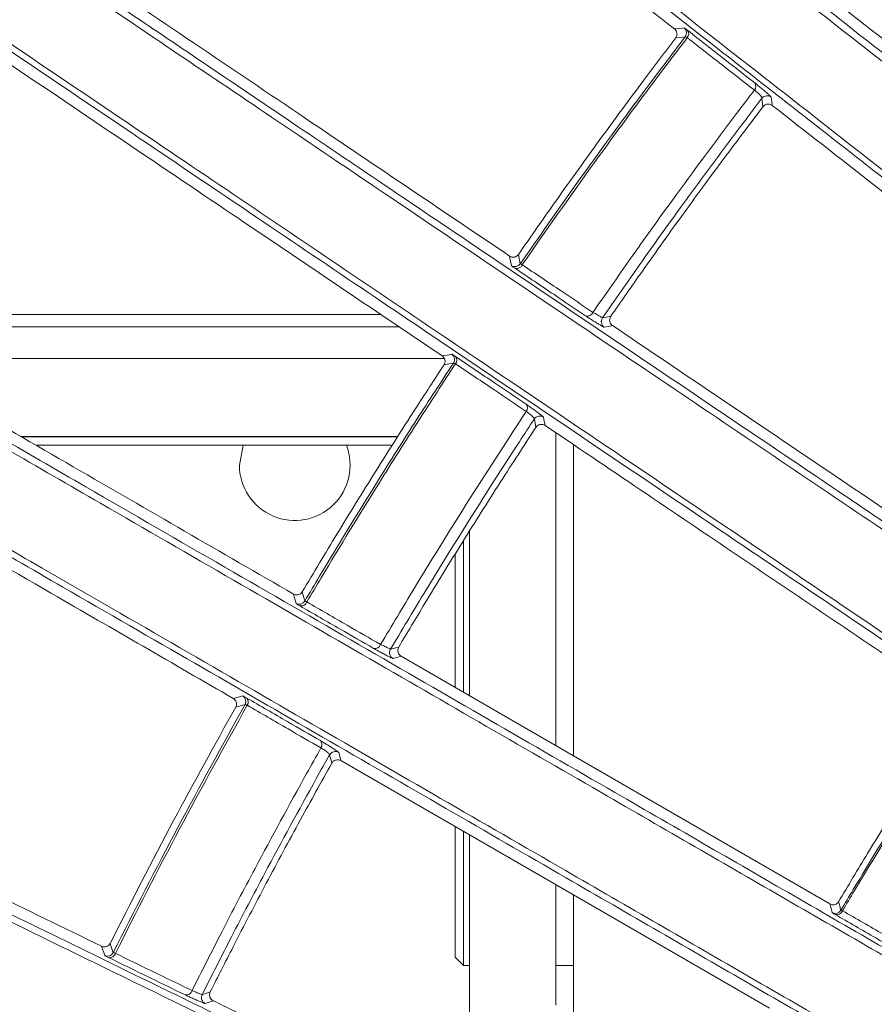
# Model space of a CAD drawing. Header units: millimetres. Extents: x 0 to 1118, y 0 to 864.
# Tile 344 of 512: x 483.66 to 490.22, y 439.71 to 447.27. Entities that reach past the tile are written whole.
import ezdxf

# ---------------------------------------------------------------- set-up
doc = ezdxf.new("R2010")
doc.units = ezdxf.units.MM
doc.styles.add('SLDTEXTSTYLE0', font='TXT', dxfattribs={"width": 0.605})
doc.dimstyles.new('SLDDIMSTYLE3', dxfattribs={"dimtxt": 3.175, "dimasz": 3.302, "dimexe": 0, "dimexo": 0.0625, "dimgap": 0.79375, "dimtad": 0, "dimtih": 1, "dimtoh": 1, "dimdec": 1, "dimlfac": 4, "dimrnd": 1e-09, "dimzin": 12, "dimdsep": 46, "dimtxsty": 'SLDTEXTSTYLE0', "dimsah": 1, "dimcen": 0.09, "dimadec": 0, "dimazin": 3, "dimtfac": 1, "dimtofl": 0, "dimtmove": 0, "dimatfit": 3, "dimfxl": 1, "dimfrac": 2, "dimtolj": 1, "dimtzin": 12, "dimarcsym": 0})

# ---------------------------------------------------------------- blocks, each defined once
blk = doc.blocks.new('_D_3')
at = {"color": 7, "linetype": 'Continuous', "lineweight": 0}
for p, q in [((465.5768, 443.2583), (465.5768, 471.3527)), ((606.8697, 443.2583), (606.8697, 471.3527)), ((465.5768, 469.7527), (530.7662, 469.7527)), ((606.8697, 469.7527), (541.6803, 469.7527))]:
    blk.add_line(p, q, dxfattribs=at)
for points in [[(465.5768, 469.7527), (468.8788, 469.2447), (468.8788, 470.2607)], [(606.8697, 469.7527), (603.5677, 470.2607), (603.5677, 469.2447)]]:
    blk.add_solid(points, dxfattribs=at)
at = {"color": 7, "linetype": 'Continuous', "lineweight": 0, "insert": (530.7662, 471.4091), "char_height": 3.175, "attachment_point": 1, "style": 'SLDTEXTSTYLE0'}
blk.add_mtext('565.2', dxfattribs=at)
blk = doc.blocks.new('_D_4')
at = {"color": 7, "linetype": 'Continuous', "lineweight": 0}
for p, q in [((462.0032, 441.2861), (462.0032, 484.1997)), ((610.4432, 441.2861), (610.4432, 484.1997)), ((462.0032, 482.5997), (530.7662, 482.5997)), ((610.4432, 482.5997), (541.6803, 482.5997))]:
    blk.add_line(p, q, dxfattribs=at)
for points in [[(462.0032, 482.5997), (465.3052, 482.0917), (465.3052, 483.1077)], [(610.4432, 482.5997), (607.1412, 483.1077), (607.1412, 482.0917)]]:
    blk.add_solid(points, dxfattribs=at)
at = {"color": 7, "linetype": 'Continuous', "lineweight": 0, "insert": (530.7662, 484.2562), "char_height": 3.175, "attachment_point": 1, "style": 'SLDTEXTSTYLE0'}
blk.add_mtext('593.8', dxfattribs=at)

msp = doc.modelspace()

# ---------------------------------------------------------------- linework, layer by layer
at = {"color": 9, "linetype": 'Continuous', "lineweight": 0}
for p, q in [((489.3588, 446.6631), (489.3659, 446.5976)), ((487.4888, 445.4638), (487.5036, 445.3924))]:
    msp.add_line(p, q, dxfattribs=at)
at = {"color": 7, "linetype": 'Continuous', "lineweight": 15}
for p, q in [((486.4323, 445.0033), (486.9036, 444.6854)), ((486.5731, 444.9083), (482.2397, 444.9083)), ((482.6304, 444.6669), (486.9196, 444.6669)), ((487.6934, 444.1526), (487.9107, 444.006)), ((487.7771, 441.6954), (487.7771, 444.0961)), ((486.5625, 444.0669), (483.6696, 444.0669)), ((486.562, 444.0661), (483.671, 444.0661)), ((483.7846, 444.0005), (486.5203, 444.0005)), ((485.3467, 443.8483), (485.3749, 444.0005)), ((487.9107, 441.6182), (487.9107, 444.006)), ((487.1146, 442.0779), (487.1146, 443.3439)), ((487.0685, 442.1045), (487.0685, 443.2709)), ((487.0029, 443.1646), (487.0029, 442.1424)), ((487.9107, 441.6182), (486.5877, 442.3821)), ((486.1251, 441.5814), (487.9107, 440.5504)), ((489.8794, 440.4816), (487.9107, 441.6182)), ((487.0029, 441.0745), (487.0029, 440.0733)), ((487.0685, 440.0077), (487.0685, 441.0366)), ((487.1146, 438.7777), (487.1146, 441.01)), ((487.7771, 439.7052), (487.7771, 440.6275)), ((487.9107, 440.5504), (489.4173, 439.6805)), ((487.9107, 438.3894), (487.9107, 440.5504)), ((487.0029, 440.0733), (487.0685, 440.0077)), ((487.1146, 440.0077), (487.0685, 440.0077)), ((487.9107, 440.0077), (487.7771, 440.0077))]:
    msp.add_line(p, q, dxfattribs=at)
at = {"color": 9, "linetype": 'Continuous', "lineweight": 0, "flags": 128}
for points in [[(488.6869, 447.1945), (488.726, 447.1989), (488.7614, 447.203)], [(488.7692, 447.1344), (488.733, 447.1303), (488.6967, 447.1262)], [(489.4305, 446.6709), (489.4337, 446.6414), (489.4373, 446.6082)], [(487.4358, 445.3783), (487.4355, 445.3796), (487.4284, 445.4137), (487.4205, 445.4522)], [(488.1339, 444.9773), (488.1662, 444.9839), (488.1985, 444.9905)], [(488.2108, 444.9191), (488.1781, 444.9124), (488.1484, 444.9064)], [(486.9036, 444.6854), (486.9424, 444.6926), (486.9776, 444.6991)], [(486.9902, 444.6312), (486.9541, 444.6246), (486.9181, 444.6179)], [(487.6229, 444.1371), (487.6171, 444.1697), (487.6165, 444.1727), (487.6112, 444.2022)], [(487.6821, 444.2151), (487.6875, 444.1856), (487.6934, 444.1526)], [(485.8291, 442.8753), (485.8365, 442.8489), (485.8489, 442.8048)], [(485.7822, 442.7861), (485.775, 442.8117), (485.7676, 442.8382), (485.7618, 442.859)], [(486.5066, 442.4346), (486.5385, 442.4435), (486.5704, 442.4524)], [(486.5877, 442.3821), (486.5554, 442.3731), (486.526, 442.365)], [(485.2996, 442.058), (485.3379, 442.0679), (485.3728, 442.0769)], [(485.39, 442.01), (485.3544, 442.0008), (485.3188, 441.9917)], [(486.0559, 441.561), (486.0477, 441.5932), (486.0469, 441.5962), (486.0395, 441.6255)], [(486.1093, 441.6433), (486.1168, 441.614), (486.1251, 441.5814)], [(489.8986, 440.4141), (489.8895, 440.4462), (489.8794, 440.4816)], [(484.3136, 440.0848), (484.3048, 440.1093), (484.2957, 440.1346), (484.288, 440.1563)], [(484.354, 440.1774), (484.3631, 440.1521), (484.3788, 440.1081)], [(485.0607, 439.7847), (485.087, 439.794), (485.1234, 439.807)], [(485.1455, 439.7381), (485.1214, 439.7295), (485.0849, 439.7165)]]:
    msp.add_lwpolyline(points, dxfattribs=at)
at = {"color": 9, "linetype": 'Continuous', "lineweight": 0}
for centre, radius, start, end in [((488.7293, 447.1646), 0.05, 322.88937, 50.067), ((488.7531, 447.1578), 0.0437, 317.23885, 36.31814), ((489.2679, 446.7546), 0.0438, 317.69842, 37.01403), ((489.3984, 446.6325), 0.05, 50.13863, 142.32009), ((487.4758, 445.4032), 0.0466, 253.60224, 336.85851), ((488.0184, 445.0382), 0.0466, 252.82011, 336.66488), ((488.1751, 444.9487), 0.05, 145.26376, 237.85138), ((486.9483, 444.6586), 0.05, 326.86395, 54.0859), ((486.9726, 444.6534), 0.0438, 320.82685, 39.97578), ((487.5142, 444.287), 0.0439, 321.29557, 40.74214), ((487.6528, 444.1745), 0.05, 54.1574, 146.33632), ((485.8207, 442.8133), 0.0465, 257.8084, 340.67387), ((486.3874, 442.4871), 0.0465, 256.97684, 340.45752), ((486.5497, 442.4091), 0.05, 149.27595, 241.83325), ((485.3463, 442.0344), 0.05, 330.84536, 58.11164), ((485.3712, 442.0308), 0.0439, 324.38659, 43.60443), ((485.9369, 441.7031), 0.044, 324.87084, 44.42744), ((486.083, 441.6007), 0.05, 58.17963, 150.35523), ((489.9218, 440.4585), 0.05, 242.38033, 329.46964), ((489.9333, 440.4454), 0.0469, 253.46327, 339.22692), ((484.3503, 440.1143), 0.0463, 262.01988, 344.47419), ((484.9383, 439.8285), 0.0464, 261.14252, 344.23076), ((485.1054, 439.7622), 0.05, 153.30438, 245.81282)]:
    msp.add_arc(centre, radius, start, end, dxfattribs=at)
at = {"color": 7, "linetype": 'Continuous', "lineweight": 15}
for centre, radius, start, end in [((487.4623, 445.4207), 0.05, 237.91746, 325.52184), ((485.7717, 443.8483), 0.425, 180, 20.98345), ((485.8058, 442.8302), 0.05, 241.8965, 329.49742), ((484.334, 440.1305), 0.05, 245.871, 333.47686)]:
    msp.add_arc(centre, radius, start, end, dxfattribs=at)
for points, knots in [([(500.9939, 440.3693), (500.569, 440.7518), (499.7192, 441.517), (498.1171, 442.9595), (496.2729, 444.6201), (494.1217, 446.557), (492.3467, 448.1553), (490.8516, 449.5014), (489.6757, 450.5602), (488.4488, 451.6649), (487.5744, 452.4522), (487.1373, 452.8458)], [0, 0, 0, 0, 0.0913799, 0.1827887, 0.3660629, 0.5233233, 0.6807428, 0.7601807, 0.8396085, 0.9198161, 1, 1, 1, 1]), ([(488.2582, 452.8458), (488.6603, 452.4837), (489.4646, 451.7595), (490.6073, 450.7306), (491.7135, 449.7346), (493.1933, 448.4022), (494.9993, 446.7761), (497.1181, 444.8683), (498.8842, 443.2781), (500.3396, 441.9677), (501.1104, 441.2736), (501.4957, 440.9266)], [0, 0, 0, 0, 0.078802, 0.15762, 0.237135, 0.316658, 0.48739, 0.658338, 0.82904, 0.914531, 1, 1, 1, 1]), ([(497.793, 443.1652), (496.9903, 443.888), (495.3843, 445.3339), (493.3059, 447.2065), (491.5476, 448.7911), (490.1567, 450.0446), (488.6954, 451.3617), (487.641, 452.3119), (487.114, 452.7869)], [0, 0, 0, 0, 0.248076, 0.496279, 0.621438, 0.746575, 0.873317, 1, 1, 1, 1]), ([(487.1059, 452.6386), (487.4535, 452.3256), (488.1488, 451.6996), (489.4782, 450.5026), (491.0385, 449.0976), (492.7871, 447.5232), (494.4246, 446.0488), (495.9979, 444.6322), (497.0229, 443.7093), (497.5355, 443.2478)], [0, 0, 0, 0, 0.08529, 0.170593, 0.342733, 0.508916, 0.675475, 0.837719, 1, 1, 1, 1]), ([(483.202, 452.5453), (483.5749, 452.254), (484.3208, 451.6713), (485.3911, 450.8352), (486.4289, 450.0245), (487.8218, 448.9364), (489.5089, 447.6185), (491.692, 445.9131), (493.9898, 444.118), (495.6219, 442.8428), (496.4385, 442.2048)], [0, 0, 0, 0, 0.068285, 0.136587, 0.206046, 0.275515, 0.425909, 0.577136, 0.788424, 1, 1, 1, 1]), ([(492.7768, 444.1075), (492.6077, 444.2396), (492.0371, 444.6855), (491.0436, 445.4618), (489.768, 446.4585), (488.4367, 447.4987), (487.2306, 448.441), (486.1505, 449.285), (485.2167, 450.0147), (484.2161, 450.7965), (483.1745, 451.6103), (482.4433, 452.1816), (482.0778, 452.4672)], [0, 0, 0, 0, 0.055415, 0.186996, 0.318564, 0.450972, 0.583352, 0.66092, 0.745019, 0.829104, 0.914563, 1, 1, 1, 1]), ([(482.0936, 452.5157), (482.5738, 452.1402), (483.5355, 451.3882), (484.8913, 450.3283), (486.0512, 449.4215), (487.3947, 448.3713), (488.8944, 447.1991), (490.6273, 445.8449), (491.951, 444.8106), (492.7029, 444.2232), (492.9191, 444.0542)], [0, 0, 0, 0, 0.111021, 0.222361, 0.333574, 0.409943, 0.583143, 0.7566, 0.930008, 1, 1, 1, 1]), ([(496.3774, 442.1857), (495.5617, 442.8226), (493.9297, 444.0968), (491.6359, 445.8886), (489.4537, 447.5935), (487.7738, 448.9061), (486.3902, 449.9873), (485.3608, 450.7918), (484.2882, 451.6301), (483.5323, 452.221), (483.1544, 452.5163)], [0, 0, 0, 0, 0.211503, 0.423133, 0.573612, 0.724747, 0.793074, 0.861391, 0.930705, 1, 1, 1, 1]), ([(478.1773, 451.5839), (478.6273, 451.2803), (479.533, 450.6695), (480.8527, 449.7795), (482.1373, 448.9131), (483.3849, 448.0717), (484.588, 447.2603), (485.8557, 446.4054), (487.1687, 445.5199), (488.5223, 444.607), (489.8244, 443.7288), (490.8496, 443.0374), (491.4401, 442.6391), (491.6203, 442.5176)], [0, 0, 0, 0, 0.081835, 0.164684, 0.249272, 0.333893, 0.420433, 0.506991, 0.617541, 0.728112, 0.839584, 0.951067, 1, 1, 1, 1]), ([(491.7117, 442.3915), (491.4816, 442.5467), (490.7081, 443.0683), (489.3506, 443.9838), (487.5857, 445.1742), (485.8517, 446.344), (484.1624, 447.4837), (482.5343, 448.5823), (480.9663, 449.6404), (479.4959, 450.6327), (478.5933, 451.2418), (478.1422, 451.5463)], [0, 0, 0, 0, 0.061896, 0.208063, 0.354277, 0.500275, 0.612822, 0.725509, 0.837786, 0.918912, 1, 1, 1, 1]), ([(494.5611, 439.6231), (493.7173, 440.1923), (492.451, 441.0465), (490.696, 442.2303), (489.2915, 443.1778), (487.7816, 444.1963), (486.1314, 445.3096), (484.3701, 446.4976), (482.7906, 447.5632), (481.462, 448.4594), (480.4252, 449.1588), (479.3464, 449.8865), (478.4079, 450.5195), (477.8318, 450.9081), (477.6345, 451.0412)], [0, 0, 0, 0, 0.181875, 0.27293, 0.363978, 0.464003, 0.564004, 0.665904, 0.767725, 0.818445, 0.869155, 0.92107, 0.97297, 1, 1, 1, 1]), ([(477.6714, 451.0757), (477.8627, 450.9465), (478.4225, 450.5686), (479.3349, 449.9526), (480.4028, 449.2318), (481.4464, 448.5273), (482.7753, 447.6304), (484.3343, 446.5781), (486.0842, 445.3972), (487.7469, 444.2752), (489.2775, 443.2425), (490.6905, 442.2894), (492.4449, 441.1059), (493.7116, 440.2519), (494.5567, 439.6822)], [0, 0, 0, 0, 0.026285, 0.076874, 0.127475, 0.179423, 0.231382, 0.331119, 0.430929, 0.533163, 0.635425, 0.726475, 0.817533, 1, 1, 1, 1]), ([(485.5013, 449.6836), (486.0099, 449.2862), (487.1196, 448.4191), (488.1363, 447.6248), (488.6869, 447.1945)], [0, 0, 0, 0, 0.458332, 1, 1, 1, 1]), ([(475.359, 448.7664), (475.7244, 448.5554), (476.4554, 448.1334), (477.5434, 447.5053), (478.6179, 446.885), (479.8685, 446.1631), (481.2589, 445.3604), (482.7564, 444.496), (484.4475, 443.5198), (486.2895, 442.4565), (488.0899, 441.4172), (489.6565, 440.5128), (491.4835, 439.4582), (492.7944, 438.7013), (493.669, 438.1964)], [0, 0, 0, 0, 0.046282, 0.092573, 0.140327, 0.188091, 0.262466, 0.337037, 0.411532, 0.528294, 0.645116, 0.733728, 0.822347, 1, 1, 1, 1]), ([(493.6107, 438.1694), (492.7381, 438.6729), (491.4285, 439.4286), (489.6023, 440.4827), (488.0584, 441.374), (486.3097, 442.3836), (484.5126, 443.4213), (482.8234, 444.3967), (481.2746, 445.2911), (479.8566, 446.1102), (478.6081, 446.8313), (477.5473, 447.4441), (476.4513, 448.0773), (475.6995, 448.5116), (475.3237, 448.7287)], [0, 0, 0, 0, 0.177426, 0.266286, 0.355139, 0.467542, 0.579894, 0.657282, 0.734752, 0.812003, 0.85834, 0.904666, 0.952338, 1, 1, 1, 1]), ([(474.8453, 448.2505), (475.2299, 448.0282), (475.9992, 447.5837), (477.1465, 446.9208), (478.2801, 446.2657), (479.5627, 445.5247), (480.9579, 444.7186), (482.4374, 443.8639), (484.1082, 442.8987), (485.9289, 441.847), (487.7149, 440.8155), (489.2747, 439.9147), (491.1017, 438.8598), (492.4097, 438.105), (493.2824, 437.6013)], [0, 0, 0, 0, 0.048427, 0.096864, 0.147031, 0.197212, 0.270406, 0.343788, 0.417095, 0.531898, 0.646759, 0.734953, 0.823155, 1, 1, 1, 1]), ([(493.2912, 437.5424), (492.42, 438.0453), (491.1126, 438.8003), (489.2851, 439.8555), (487.7447, 440.7449), (486.0046, 441.7497), (484.2219, 442.7791), (482.5473, 443.746), (481.0131, 444.6319), (479.5869, 445.4554), (478.3031, 446.1966), (477.1761, 446.8473), (476.009, 447.5212), (475.2079, 447.9837), (474.8074, 448.2149)], [0, 0, 0, 0, 0.176171, 0.264416, 0.352653, 0.463213, 0.573723, 0.649807, 0.72597, 0.801925, 0.850655, 0.899373, 0.949693, 1, 1, 1, 1]), ([(487.4205, 445.4522), (486.8885, 445.811), (485.8218, 446.5305), (484.6548, 447.3177), (484.0697, 447.7124)], [0, 0, 0, 0, 0.498703, 1, 1, 1, 1]), ([(493.0022, 444.9965), (492.5182, 445.3747), (491.5495, 446.1315), (490.5213, 446.9348), (490.0069, 447.3367)], [0, 0, 0, 0, 0.499688, 1, 1, 1, 1]), ([(488.6967, 447.1262), (488.699, 447.1297), (488.7036, 447.1367), (488.7068, 447.1498), (488.7065, 447.1648), (488.7004, 447.1815), (488.6917, 447.1899), (488.6869, 447.1945)], [0, 0, 0, 0, 0.1401202, 0.2800363, 0.4568709, 0.6987032, 1, 1, 1, 1]), ([(487.4888, 445.4638), (487.5872, 445.6052), (487.7933, 445.901), (488.1139, 446.3463), (488.4182, 446.759), (488.6143, 447.0175), (488.6967, 447.1262)], [0, 0, 0, 0, 0.251445, 0.526159, 0.800874, 1, 1, 1, 1]), ([(483.5525, 446.9458), (484.158, 446.5374), (485.1524, 445.8666), (486.0725, 445.246), (486.4323, 445.0033)], [0, 0, 0, 0, 0.608931, 1, 1, 1, 1]), ([(488.1985, 444.9905), (488.2724, 445.0967), (488.4511, 445.3535), (488.74, 445.757), (489.055, 446.1868), (489.2658, 446.4653), (489.3659, 446.5976)], [0, 0, 0, 0, 0.195353, 0.472352, 0.749351, 1, 1, 1, 1]), ([(489.4373, 446.6082), (489.4309, 446.6119), (489.4191, 446.6188), (489.3992, 446.6187), (489.3831, 446.6129), (489.3723, 446.6052), (489.3675, 446.5995), (489.3659, 446.5976)], [0, 0, 0, 0, 0.313639, 0.577707, 0.771105, 0.923004, 1, 1, 1, 1]), ([(489.4373, 446.6082), (489.9516, 446.2064), (490.9809, 445.4022), (491.9489, 444.6459), (492.4333, 444.2674)], [0, 0, 0, 0, 0.499587, 1, 1, 1, 1]), ([(472.8996, 445.6157), (473.3653, 445.3886), (474.3032, 444.9312), (475.6182, 444.2899), (476.8346, 443.6967), (477.9558, 443.1499), (479.0504, 442.6161), (480.3991, 441.9584), (481.9532, 441.2006), (483.6791, 440.3589), (485.3219, 439.5578), (486.8811, 438.7975), (488.3619, 438.0753), (490.2545, 437.1524), (491.6017, 436.4954), (492.5007, 436.0569)], [0, 0, 0, 0, 0.055315, 0.111419, 0.158503, 0.205599, 0.253837, 0.302084, 0.388736, 0.475436, 0.563989, 0.652561, 0.739288, 0.826024, 1, 1, 1, 1]), ([(492.4443, 436.0263), (491.5479, 436.4632), (490.2024, 437.1191), (488.3109, 438.0414), (486.8382, 438.7597), (485.2997, 439.51), (483.6721, 440.3039), (481.9406, 441.1485), (480.3743, 441.9127), (479.0326, 442.5672), (477.9507, 443.0956), (476.8246, 443.6432), (475.6036, 444.2463), (474.2736, 444.8641), (473.3675, 445.3872), (472.8776, 445.5709), (472.8776, 445.5709)], [0, 0, 0, 0, 0.173718, 0.260768, 0.34781, 0.434727, 0.521626, 0.610019, 0.69836, 0.745471, 0.792573, 0.840696, 0.888807, 0.944027, 0.999999, 1, 1, 1, 1]), ([(487.4205, 445.4522), (487.4276, 445.4486), (487.4398, 445.4424), (487.4592, 445.4433), (487.4737, 445.4491), (487.4832, 445.4565), (487.4874, 445.462), (487.4888, 445.4638)], [0, 0, 0, 0, 0.345893, 0.595354, 0.778936, 0.924966, 1, 1, 1, 1]), ([(486.4323, 445.0033), (485.7649, 445.0033), (484.4274, 445.0033), (482.9944, 445.0033), (482.2764, 445.0033)], [0, 0, 0, 0, 0.498985, 1, 1, 1, 1]), ([(488.1985, 444.9905), (488.1962, 444.9866), (488.1917, 444.9789), (488.1888, 444.9648), (488.1896, 444.9488), (488.1964, 444.9315), (488.2057, 444.9235), (488.2108, 444.9191)], [0, 0, 0, 0, 0.141178, 0.281959, 0.464471, 0.705928, 1, 1, 1, 1]), ([(492.1695, 435.3781), (491.5047, 435.7023), (490.1754, 436.3507), (488.3149, 437.2583), (486.606, 438.0918), (485.0679, 438.8422), (483.5662, 439.5747), (482.1119, 440.2841), (480.7061, 440.9698), (479.2185, 441.6955), (477.7878, 442.3933), (476.45, 443.0459), (475.212, 443.6497), (473.9289, 444.2755), (473.0514, 444.7035), (472.6127, 444.9175)], [0, 0, 0, 0, 0.1294, 0.258775, 0.345792, 0.432835, 0.5198, 0.587849, 0.655883, 0.725405, 0.794892, 0.845193, 0.89548, 0.947746, 1, 1, 1, 1]), ([(472.6346, 444.9624), (472.6346, 444.9624), (473.0231, 444.7034), (473.9087, 444.3726), (475.1529, 443.7241), (476.4106, 443.1217), (477.7637, 442.4579), (479.1832, 441.7662), (480.6586, 441.0458), (482.0752, 440.3545), (483.0042, 439.9012), (483.5532, 439.6333), (483.9952, 439.4176), (485.0668, 438.8947), (486.6404, 438.1269), (488.4954, 437.2219), (490.3323, 436.3259), (491.5482, 435.7331), (492.1565, 435.4365)], [0, 0, 0, 0, 0.0000005, 0.0500995, 0.1002091, 0.1524695, 0.2047469, 0.2725821, 0.34045, 0.4100875, 0.4797427, 0.483068, 0.4963694, 0.5495839, 0.6560453, 0.7628194, 0.8813531, 1, 1, 1, 1]), ([(491.362, 442.7936), (490.8544, 443.1359), (489.8384, 443.8212), (488.7536, 444.553), (488.2108, 444.9191)], [0, 0, 0, 0, 0.499617, 1, 1, 1, 1]), ([(485.7618, 442.859), (485.207, 443.1793), (484.0942, 443.8218), (482.8739, 444.5263), (482.262, 444.8796)], [0, 0, 0, 0, 0.498575, 1, 1, 1, 1]), ([(486.9181, 444.6179), (486.9202, 444.6216), (486.9243, 444.629), (486.9266, 444.6424), (486.9251, 444.6574), (486.9178, 444.6736), (486.9086, 444.6812), (486.9036, 444.6854)], [0, 0, 0, 0, 0.141404, 0.282557, 0.461825, 0.706192, 1, 1, 1, 1]), ([(485.8291, 442.8753), (485.9177, 443.0236), (486.103, 443.3337), (486.3924, 443.8012), (486.6669, 444.2338), (486.8441, 444.5047), (486.9181, 444.6179)], [0, 0, 0, 0, 0.251999, 0.527278, 0.802557, 1, 1, 1, 1]), ([(487.6934, 444.1526), (487.6881, 444.1554), (487.6761, 444.1616), (487.6565, 444.1611), (487.6395, 444.1539), (487.629, 444.1455), (487.6245, 444.1392), (487.6229, 444.1371)], [0, 0, 0, 0, 0.257756, 0.570752, 0.762911, 0.916614, 1, 1, 1, 1]), ([(481.7995, 444.0789), (482.1591, 443.8713), (482.8792, 443.4555), (484.0521, 442.7783), (484.8394, 442.3237), (485.2996, 442.058)], [0, 0, 0, 0, 0.292921, 0.586657, 1, 1, 1, 1]), ([(486.5704, 442.4524), (486.6362, 442.5626), (486.7961, 442.8306), (487.056, 443.253), (487.3408, 443.7046), (487.5321, 443.9978), (487.6229, 444.1371)], [0, 0, 0, 0, 0.193697, 0.471245, 0.748793, 1, 1, 1, 1]), ([(487.9107, 444.006), (488.4145, 443.6662), (489.4229, 442.986), (490.3709, 442.3466), (490.8452, 442.0266)], [0, 0, 0, 0, 0.4995901, 1, 1, 1, 1]), ([(497.5433, 443.0689), (496.9297, 442.3235), (495.7002, 440.8299), (494.1013, 438.4025), (492.6936, 435.8608), (491.5028, 433.2002), (490.5408, 430.4353), (489.8118, 427.5836), (489.3229, 424.6785), (489.0834, 421.7704), (489.0947, 418.8786), (489.3416, 416.0211), (489.8199, 413.1948), (490.5257, 410.4291), (491.4587, 407.7421), (492.604, 405.1447), (493.9575, 402.6532), (495.5709, 400.1533), (496.8559, 398.5861), (497.5433, 397.7477)], [0, 0, 0, 0, 0.058748, 0.117702, 0.176654, 0.235398, 0.294707, 0.354238, 0.413765, 0.473066, 0.530775, 0.588694, 0.646616, 0.704331, 0.761659, 0.819183, 0.87671, 0.934045, 1, 1, 1, 1]), ([(485.7618, 442.859), (485.769, 442.8559), (485.7816, 442.8505), (485.8008, 442.8528), (485.8149, 442.8594), (485.824, 442.8676), (485.8278, 442.8734), (485.8291, 442.8753)], [0, 0, 0, 0, 0.3427795, 0.5912414, 0.7751278, 0.922125, 1, 1, 1, 1]), ([(486.5704, 442.4524), (486.5684, 442.4484), (486.5645, 442.4403), (486.5625, 442.4259), (486.5646, 442.41), (486.5726, 442.3933), (486.5824, 442.386), (486.5877, 442.3821)], [0, 0, 0, 0, 0.142367, 0.284319, 0.469181, 0.71303, 1, 1, 1, 1]), ([(485.3188, 441.9917), (485.3206, 441.9955), (485.3242, 442.0033), (485.3256, 442.0169), (485.3229, 442.0319), (485.3144, 442.0473), (485.3048, 442.0543), (485.2996, 442.058)], [0, 0, 0, 0, 0.142802, 0.285322, 0.467205, 0.714281, 1, 1, 1, 1]), ([(484.354, 440.1774), (484.5148, 440.4928), (484.826, 441.1032), (485.1582, 441.7022), (485.3188, 441.9917)], [0, 0, 0, 0, 0.516647, 1, 1, 1, 1]), ([(489.9465, 440.4976), (490.0204, 440.6211), (490.1765, 440.8816), (490.4204, 441.2755), (490.6511, 441.6393), (490.7991, 441.8663), (490.8599, 441.9595)], [0, 0, 0, 0, 0.250401, 0.528282, 0.806162, 1, 1, 1, 1]), ([(484.288, 440.1563), (483.713, 440.4368), (482.5593, 440.9995), (481.2919, 441.6177), (480.6562, 441.9277)], [0, 0, 0, 0, 0.498458, 1, 1, 1, 1]), ([(491.4304, 433.8069), (490.5132, 434.1773), (489.1361, 434.7333), (487.1866, 435.5208), (485.665, 436.1355), (484.0721, 436.7791), (482.383, 437.4615), (480.5823, 438.1891), (478.953, 438.8476), (477.5601, 439.4105), (476.4408, 439.8629), (475.2768, 440.3334), (473.8573, 440.9072), (472.808, 441.3315), (472.1723, 441.5884)], [0, 0, 0, 0, 0.180611, 0.271164, 0.361708, 0.452083, 0.542438, 0.634491, 0.726486, 0.775187, 0.82388, 0.873688, 0.923483, 1, 1, 1, 1]), ([(472.1937, 441.6339), (472.8317, 441.3761), (473.8747, 440.9547), (475.2801, 440.387), (476.4394, 439.9187), (477.5723, 439.461), (478.9721, 438.8955), (480.5871, 438.2432), (482.3814, 437.5184), (484.0876, 436.8292), (485.7038, 436.1763), (487.2342, 435.5581), (489.185, 434.7701), (490.5642, 434.2129), (491.4847, 433.8411)], [0, 0, 0, 0, 0.076676, 0.125354, 0.174043, 0.223977, 0.27392, 0.364007, 0.454148, 0.546389, 0.638653, 0.728826, 0.819009, 1, 1, 1, 1]), ([(486.1251, 441.5814), (486.1195, 441.5838), (486.1072, 441.5892), (486.0876, 441.5872), (486.0712, 441.5789), (486.0614, 441.5698), (486.0573, 441.5633), (486.0559, 441.561)], [0, 0, 0, 0, 0.259242, 0.570621, 0.761938, 0.915697, 1, 1, 1, 1]), ([(485.1234, 439.807), (485.1816, 439.922), (485.3226, 440.2008), (485.5525, 440.6404), (485.8048, 441.1104), (485.975, 441.4158), (486.0559, 441.561)], [0, 0, 0, 0, 0.194503, 0.47178, 0.749056, 1, 1, 1, 1]), ([(480.2508, 441.0967), (480.8823, 440.7887), (482.1499, 440.1703), (483.3038, 439.6075), (483.8828, 439.3251)], [0, 0, 0, 0, 0.498156, 1, 1, 1, 1]), ([(472.2461, 440.8538), (472.772, 440.6411), (473.8391, 440.2096), (475.4017, 439.5778), (476.9227, 438.9628), (478.5679, 438.2976), (480.3068, 437.5946), (482.1099, 436.8656), (483.8079, 436.1792), (485.5894, 435.4592), (487.4406, 434.711), (489.355, 433.9374), (490.5746, 433.4448), (491.1844, 433.1985)], [0, 0, 0, 0, 0.0643503, 0.1305617, 0.1970138, 0.2633459, 0.3555534, 0.4480632, 0.5407758, 0.6332609, 0.7554541, 0.8777334, 1, 1, 1, 1]), ([(491.2016, 433.1407), (490.2849, 433.5111), (488.9086, 434.0672), (486.9568, 434.8559), (485.4322, 435.472), (483.835, 436.1174), (482.1404, 436.8022), (480.3331, 437.5325), (478.6983, 438.1931), (477.3021, 438.7573), (476.1815, 439.2101), (475.0165, 439.6808), (473.6994, 440.213), (472.759, 440.5929), (472.2311, 440.8062)], [0, 0, 0, 0, 0.182931, 0.274659, 0.366379, 0.457996, 0.549591, 0.642937, 0.736224, 0.785492, 0.83475, 0.88514, 0.935517, 1, 1, 1, 1]), ([(489.8794, 440.4816), (489.8878, 440.4782), (489.9008, 440.4728), (489.9205, 440.476), (489.9332, 440.4825), (489.9416, 440.4903), (489.9452, 440.4956), (489.9465, 440.4976)], [0, 0, 0, 0, 0.410081, 0.636668, 0.806211, 0.928305, 1, 1, 1, 1]), ([(495.4547, 400.6311), (494.9671, 401.3617), (493.9912, 402.8238), (492.7416, 405.1583), (491.6585, 407.5821), (490.7682, 410.086), (490.0731, 412.6449), (489.5768, 415.2494), (489.2804, 417.895), (489.1893, 420.5597), (489.3036, 423.2193), (489.6215, 425.854), (490.141, 428.4614), (490.8611, 431.0235), (491.7739, 433.519), (492.8749, 435.9255), (494.1448, 438.2508), (495.1387, 439.7113), (495.6373, 440.4441)], [0, 0, 0, 0, 0.0622333, 0.1245552, 0.1873344, 0.2500552, 0.3123285, 0.3745357, 0.4370628, 0.4999765, 0.5624082, 0.6246363, 0.6870495, 0.7499503, 0.8125397, 0.8748313, 0.9371966, 1, 1, 1, 1]), ([(484.288, 440.1563), (484.2954, 440.1538), (484.3082, 440.1494), (484.3271, 440.1528), (484.3408, 440.1604), (484.3494, 440.1692), (484.3528, 440.1752), (484.354, 440.1774)], [0, 0, 0, 0, 0.339567, 0.58691, 0.771074, 0.919106, 1, 1, 1, 1]), ([(485.1234, 439.807), (485.1217, 439.8028), (485.1183, 439.7944), (485.1174, 439.7798), (485.1207, 439.7639), (485.1299, 439.748), (485.1401, 439.7415), (485.1455, 439.7381)], [0, 0, 0, 0, 0.143648, 0.286859, 0.474252, 0.720503, 1, 1, 1, 1]), ([(487.9107, 438.3894), (487.488, 438.5956), (486.642, 439.0082), (485.7039, 439.4657), (485.1974, 439.7128), (485.1455, 439.7381)], [0, 0, 0, 0, 0.472692, 0.946008, 1, 1, 1, 1])]:
    msp.add_open_spline(points, degree=3, knots=knots, dxfattribs=at)
at = {"color": 9, "linetype": 'Continuous', "lineweight": 0}
for points, knots in [([(488.7884, 447.1837), (488.7871, 447.1847), (488.7794, 447.1907), (488.7666, 447.2004), (488.7633, 447.2021), (488.7614, 447.203)], [0, 0, 0, 0, 0.080651, 0.503927, 1, 1, 1, 1]), ([(488.7884, 447.1837), (488.8838, 447.109), (489.0564, 446.9739), (489.2267, 446.8406), (489.3029, 446.781)], [0, 0, 0, 0, 0.5528801, 1, 1, 1, 1]), ([(487.5036, 445.3924), (487.5464, 445.4542), (487.7504, 445.7489), (488.0679, 446.1943), (488.4486, 446.7121), (488.6659, 446.9983), (488.7692, 447.1344)], [0, 0, 0, 0, 0.104727, 0.499123, 0.761927, 1, 1, 1, 1]), ([(488.7853, 447.1281), (488.6803, 446.9899), (488.4613, 446.7015), (488.0793, 446.1817), (487.7631, 445.738), (487.5604, 445.4451), (487.5187, 445.3849)], [0, 0, 0, 0, 0.241702, 0.50419, 0.898111, 1, 1, 1, 1]), ([(488.7692, 447.1344), (488.7707, 447.1346), (488.7733, 447.1351), (488.7804, 447.1312), (488.7846, 447.1285), (488.7853, 447.1281)], [0, 0, 0, 0, 0.498978, 0.920167, 1, 1, 1, 1]), ([(489.3003, 446.7251), (489.2241, 446.7847), (489.0535, 446.9182), (488.8808, 447.0534), (488.7853, 447.1281)], [0, 0, 0, 0, 0.447106, 1, 1, 1, 1]), ([(488.0612, 445.0197), (488.1572, 445.1579), (488.3582, 445.447), (488.7244, 445.957), (489.0424, 446.3866), (489.2549, 446.6655), (489.3003, 446.7251)], [0, 0, 0, 0, 0.239299, 0.500864, 0.893432, 1, 1, 1, 1]), ([(489.3003, 446.7251), (489.304, 446.7225), (489.3113, 446.7175), (489.3241, 446.7067), (489.3364, 446.6951), (489.3471, 446.6836), (489.355, 446.6736), (489.3591, 446.6664), (489.3589, 446.6641), (489.3588, 446.6631)], [0, 0, 0, 0, 0.143516, 0.286691, 0.430271, 0.57589, 0.724458, 0.875662, 1, 1, 1, 1]), ([(489.3029, 446.781), (489.3099, 446.7755), (489.3238, 446.7644), (489.3495, 446.7433), (489.3752, 446.7216), (489.3987, 446.7013), (489.4172, 446.6847), (489.4284, 446.674), (489.4298, 446.6719), (489.4305, 446.6709)], [0, 0, 0, 0, 0.145372, 0.29077, 0.435904, 0.581682, 0.728885, 0.877658, 1, 1, 1, 1]), ([(489.3588, 446.6631), (489.317, 446.6083), (489.1085, 446.3345), (488.7945, 445.9104), (488.4293, 445.4021), (488.2293, 445.1143), (488.1339, 444.9773)], [0, 0, 0, 0, 0.099231, 0.495614, 0.759722, 1, 1, 1, 1]), ([(487.4358, 445.3783), (487.436, 445.378), (487.4367, 445.3769), (487.4437, 445.3714), (487.4564, 445.3628), (487.4627, 445.3585)], [0, 0, 0, 0, 0.1628842, 0.5814341, 1, 1, 1, 1]), ([(488.0046, 444.9936), (487.9231, 445.0485), (487.7437, 445.1693), (487.5619, 445.2917), (487.4627, 445.3585)], [0, 0, 0, 0, 0.454397, 1, 1, 1, 1]), ([(487.5036, 445.3924), (487.5038, 445.3924), (487.5044, 445.3922), (487.5085, 445.3903), (487.5153, 445.3867), (487.5187, 445.3849)], [0, 0, 0, 0, 0.16273, 0.581144, 1, 1, 1, 1]), ([(487.5187, 445.3849), (487.618, 445.318), (487.8001, 445.1955), (487.9796, 445.0747), (488.0612, 445.0197)], [0, 0, 0, 0, 0.545614, 1, 1, 1, 1]), ([(488.1484, 444.9064), (488.1469, 444.9069), (488.144, 444.9078), (488.1279, 444.9167), (488.1053, 444.9299), (488.0779, 444.9466), (488.049, 444.9647), (488.0234, 444.9811), (488.0104, 444.9898), (488.0046, 444.9936)], [0, 0, 0, 0, 0.147688, 0.295384, 0.442769, 0.589913, 0.737096, 0.884616, 1, 1, 1, 1]), ([(488.0612, 445.0197), (488.0643, 445.0181), (488.0712, 445.0144), (488.0846, 445.007), (488.0994, 444.9985), (488.1133, 444.9904), (488.1246, 444.9837), (488.1323, 444.9788), (488.1334, 444.9778), (488.1339, 444.9773)], [0, 0, 0, 0, 0.115992, 0.263866, 0.411006, 0.557728, 0.704628, 0.852118, 1, 1, 1, 1]), ([(487.0062, 444.6815), (487.0036, 444.6833), (486.9943, 444.6896), (486.982, 444.6974), (486.9791, 444.6985), (486.9776, 444.6991)], [0, 0, 0, 0, 0.162349, 0.581253, 1, 1, 1, 1]), ([(487.0062, 444.6815), (487.1065, 444.6137), (487.2881, 444.491), (487.4673, 444.3699), (487.5475, 444.3157)], [0, 0, 0, 0, 0.552291, 1, 1, 1, 1]), ([(485.8489, 442.8048), (485.8867, 442.8684), (486.0692, 443.176), (486.3547, 443.6423), (486.6991, 444.1865), (486.8964, 444.4879), (486.9902, 444.6312)], [0, 0, 0, 0, 0.102956, 0.498073, 0.761361, 1, 1, 1, 1]), ([(487.0066, 444.6257), (486.9114, 444.4803), (486.7128, 444.1768), (486.3674, 443.6306), (486.0829, 443.166), (485.9014, 442.86), (485.8646, 442.7979)], [0, 0, 0, 0, 0.241963, 0.5049293, 0.8995578, 1, 1, 1, 1]), ([(486.9902, 444.6312), (486.9913, 444.6315), (486.9935, 444.6321), (487.0003, 444.6292), (487.0052, 444.6264), (487.0066, 444.6257)], [0, 0, 0, 0, 0.421371, 0.838976, 1, 1, 1, 1]), ([(487.5485, 444.2595), (487.4682, 444.3138), (487.2888, 444.435), (487.107, 444.5578), (487.0066, 444.6257)], [0, 0, 0, 0, 0.447701, 1, 1, 1, 1]), ([(487.5475, 444.3157), (487.5548, 444.3106), (487.5696, 444.3006), (487.5968, 444.2812), (487.624, 444.2614), (487.6488, 444.2427), (487.6683, 444.2276), (487.68, 444.2179), (487.6815, 444.2159), (487.6821, 444.2151)], [0, 0, 0, 0, 0.145918, 0.2918409, 0.4375914, 0.5839675, 0.73161, 0.8806671, 1, 1, 1, 1]), ([(486.4312, 442.4716), (486.5167, 442.6151), (486.6966, 442.9169), (487.0262, 443.451), (487.3141, 443.9029), (487.5072, 444.1967), (487.5485, 444.2595)], [0, 0, 0, 0, 0.237647, 0.499679, 0.892934, 1, 1, 1, 1]), ([(487.5485, 444.2595), (487.5523, 444.2572), (487.5599, 444.2526), (487.5734, 444.2427), (487.5865, 444.232), (487.5981, 444.2214), (487.6066, 444.2121), (487.6112, 444.2054), (487.6112, 444.2032), (487.6112, 444.2022)], [0, 0, 0, 0, 0.144179, 0.288139, 0.432529, 0.578844, 0.727773, 0.878952, 1, 1, 1, 1]), ([(487.6112, 444.2022), (487.573, 444.1441), (487.3835, 443.8555), (487.099, 443.4092), (486.7705, 442.8771), (486.5915, 442.5769), (486.5066, 442.4346)], [0, 0, 0, 0, 0.100066, 0.497128, 0.761697, 1, 1, 1, 1]), ([(485.8489, 442.8048), (485.8491, 442.8048), (485.8497, 442.8046), (485.854, 442.8028), (485.861, 442.7996), (485.8646, 442.7979)], [0, 0, 0, 0, 0.170041, 0.584798, 1, 1, 1, 1]), ([(485.8646, 442.7979), (485.9683, 442.7382), (486.1585, 442.6286), (486.346, 442.5206), (486.4312, 442.4716)], [0, 0, 0, 0, 0.545782, 1, 1, 1, 1]), ([(485.7822, 442.7861), (485.7825, 442.7858), (485.7833, 442.7847), (485.7909, 442.7796), (485.8042, 442.7718), (485.8109, 442.7679)], [0, 0, 0, 0, 0.170204, 0.585113, 1, 1, 1, 1]), ([(486.3769, 442.4418), (486.2918, 442.4908), (486.1045, 442.5987), (485.9145, 442.7082), (485.8109, 442.7679)], [0, 0, 0, 0, 0.4542251, 1, 1, 1, 1]), ([(486.526, 442.365), (486.5245, 442.3653), (486.5215, 442.3661), (486.5048, 442.3738), (486.4814, 442.3854), (486.4529, 442.4002), (486.4228, 442.4162), (486.3963, 442.4308), (486.3827, 442.4385), (486.3769, 442.4418)], [0, 0, 0, 0, 0.1479377, 0.2959035, 0.4436549, 0.591262, 0.7389646, 0.8869611, 1, 1, 1, 1]), ([(486.4312, 442.4716), (486.4343, 442.4702), (486.4414, 442.4669), (486.4551, 442.4604), (486.4705, 442.4531), (486.485, 442.446), (486.4967, 442.4401), (486.5048, 442.4359), (486.506, 442.4351), (486.5066, 442.4346)], [0, 0, 0, 0, 0.1135348, 0.2619071, 0.4096082, 0.5569117, 0.7042483, 0.8519809, 1, 1, 1, 1]), ([(485.403, 442.0611), (485.4001, 442.0628), (485.3901, 442.0685), (485.3772, 442.0755), (485.3743, 442.0764), (485.3728, 442.0769)], [0, 0, 0, 0, 0.170196, 0.585141, 1, 1, 1, 1]), ([(485.403, 442.0611), (485.5076, 442.0006), (485.6974, 441.8908), (485.8844, 441.7825), (485.9683, 441.734)], [0, 0, 0, 0, 0.55164, 1, 1, 1, 1]), ([(484.3788, 440.1081), (484.5419, 440.4289), (484.8674, 441.0692), (485.2161, 441.6968), (485.39, 442.01)], [0, 0, 0, 0, 0.500981, 1, 1, 1, 1]), ([(485.4069, 442.0052), (485.2319, 441.6901), (484.883, 441.062), (484.5572, 440.4212), (484.3949, 440.1019)], [0, 0, 0, 0, 0.501688, 1, 1, 1, 1]), ([(485.39, 442.01), (485.3911, 442.0104), (485.3932, 442.011), (485.4002, 442.0085), (485.4054, 442.006), (485.4069, 442.0052)], [0, 0, 0, 0, 0.417019, 0.831024, 1, 1, 1, 1]), ([(485.9729, 441.6778), (485.8889, 441.7264), (485.7016, 441.8347), (485.5117, 441.9446), (485.4069, 442.0052)], [0, 0, 0, 0, 0.448353, 1, 1, 1, 1]), ([(489.9649, 440.433), (489.9966, 440.4862), (490.1511, 440.7459), (490.3928, 441.14), (490.6829, 441.5989), (490.8484, 441.8522), (490.9263, 441.9716)], [0, 0, 0, 0, 0.102225, 0.499548, 0.764235, 1, 1, 1, 1]), ([(490.9394, 441.9684), (490.86, 441.8468), (490.6931, 441.5913), (490.4016, 441.1303), (490.1612, 440.738), (490.0077, 440.4802), (489.9771, 440.4288)], [0, 0, 0, 0, 0.239971, 0.504338, 0.901177, 1, 1, 1, 1]), ([(485.9683, 441.734), (485.9761, 441.7294), (485.9915, 441.7204), (486.0201, 441.7029), (486.0486, 441.685), (486.0747, 441.6682), (486.095, 441.6546), (486.1071, 441.6459), (486.1087, 441.644), (486.1093, 441.6433)], [0, 0, 0, 0, 0.146484, 0.292995, 0.439398, 0.586414, 0.734556, 0.883868, 1, 1, 1, 1]), ([(484.9829, 439.8159), (485.0584, 439.9655), (485.217, 440.2794), (485.5086, 440.8352), (485.7641, 441.3057), (485.936, 441.6121), (485.9729, 441.6778)], [0, 0, 0, 0, 0.238332, 0.500051, 0.892825, 1, 1, 1, 1]), ([(485.9729, 441.6778), (485.9769, 441.6757), (485.9848, 441.6716), (485.999, 441.6626), (486.0128, 441.6528), (486.0251, 441.6431), (486.0342, 441.6345), (486.0392, 441.6284), (486.0394, 441.6264), (486.0395, 441.6255)], [0, 0, 0, 0, 0.144876, 0.289661, 0.434939, 0.581982, 0.731301, 0.882502, 1, 1, 1, 1]), ([(486.0395, 441.6255), (486.0053, 441.5646), (485.8363, 441.2634), (485.5837, 440.7984), (485.2932, 440.2448), (485.1355, 439.9328), (485.0607, 439.7847)], [0, 0, 0, 0, 0.100542, 0.497097, 0.761339, 1, 1, 1, 1]), ([(489.9465, 440.4976), (489.9496, 440.4868), (489.9527, 440.4759), (489.9587, 440.4545), (489.9618, 440.4437), (489.9649, 440.433)], [0, 0, 0, 0, 0.4999999, 0.5039139, 1, 1, 1, 1]), ([(489.8986, 440.4141), (489.8986, 440.4141), (489.8989, 440.4136), (489.9024, 440.4107), (489.9141, 440.4039), (489.9199, 440.4004)], [0, 0, 0, 0, 0.013041, 0.502105, 1, 1, 1, 1]), ([(490.487, 440.0737), (490.4024, 440.1224), (490.2144, 440.2307), (490.0245, 440.3402), (489.9199, 440.4004)], [0, 0, 0, 0, 0.449614, 1, 1, 1, 1]), ([(489.9649, 440.433), (489.9657, 440.4329), (489.9673, 440.4327), (489.9738, 440.4301), (489.9771, 440.4288)], [0, 0, 0, 0, 0.50147, 1, 1, 1, 1]), ([(489.9771, 440.4288), (490.0817, 440.3685), (490.2717, 440.2589), (490.4598, 440.1505), (490.5444, 440.1018)], [0, 0, 0, 0, 0.550394, 1, 1, 1, 1]), ([(484.3136, 440.0848), (484.3138, 440.0845), (484.3148, 440.0835), (484.323, 440.0787), (484.3369, 440.0719), (484.3438, 440.0684)], [0, 0, 0, 0, 0.17739, 0.58865, 1, 1, 1, 1]), ([(484.9311, 439.7827), (484.8429, 439.8256), (484.6486, 439.9202), (484.4515, 440.0161), (484.3438, 440.0684)], [0, 0, 0, 0, 0.45406, 1, 1, 1, 1]), ([(484.3788, 440.1081), (484.379, 440.1081), (484.3796, 440.1079), (484.384, 440.1062), (484.3913, 440.1033), (484.3949, 440.1019)], [0, 0, 0, 0, 0.177086, 0.588393, 1, 1, 1, 1]), ([(484.3949, 440.1019), (484.5027, 440.0495), (484.7, 439.9535), (484.8946, 439.8589), (484.9829, 439.8159)], [0, 0, 0, 0, 0.54595, 1, 1, 1, 1]), ([(485.0849, 439.7165), (485.0833, 439.7168), (485.0803, 439.7173), (485.0631, 439.7239), (485.0389, 439.7339), (485.0094, 439.7466), (484.9783, 439.7605), (484.951, 439.7731), (484.9371, 439.7798), (484.9311, 439.7827)], [0, 0, 0, 0, 0.148288, 0.296557, 0.444669, 0.592729, 0.740932, 0.889399, 1, 1, 1, 1]), ([(484.9829, 439.8159), (484.986, 439.8147), (484.9932, 439.8119), (485.0072, 439.8064), (485.0231, 439.8001), (485.0381, 439.7941), (485.0502, 439.7892), (485.0587, 439.7857), (485.06, 439.785), (485.0607, 439.7847)], [0, 0, 0, 0, 0.110965, 0.259777, 0.408069, 0.555946, 0.70373, 0.851775, 1, 1, 1, 1])]:
    msp.add_open_spline(points, degree=3, knots=knots, dxfattribs=at)

# ---------------------------------------------------------------- dimensions: what is measured, and where the dimension line sits
at = {"color": 7, "linetype": 'Continuous', "lineweight": 0}
for base, p1, p2, picture, middle in [((462.0032, 482.5997), (610.4432, 439.6861), (462.0032, 439.6861), '_D_4', (536.2232, 482.5997)), ((606.8697, 469.7527), (465.5768, 441.6583), (606.8697, 441.6583), '_D_3', (536.2232, 469.7527))]:
    dim = msp.add_linear_dim(base=base, p1=p1, p2=p2, dimstyle='SLDDIMSTYLE3', dxfattribs=at)
    dim.commit()
    dim.dimension.update_dxf_attribs({"geometry": picture, "text_midpoint": middle, "dimtype": 160})

doc.saveas('drawing.dxf')
